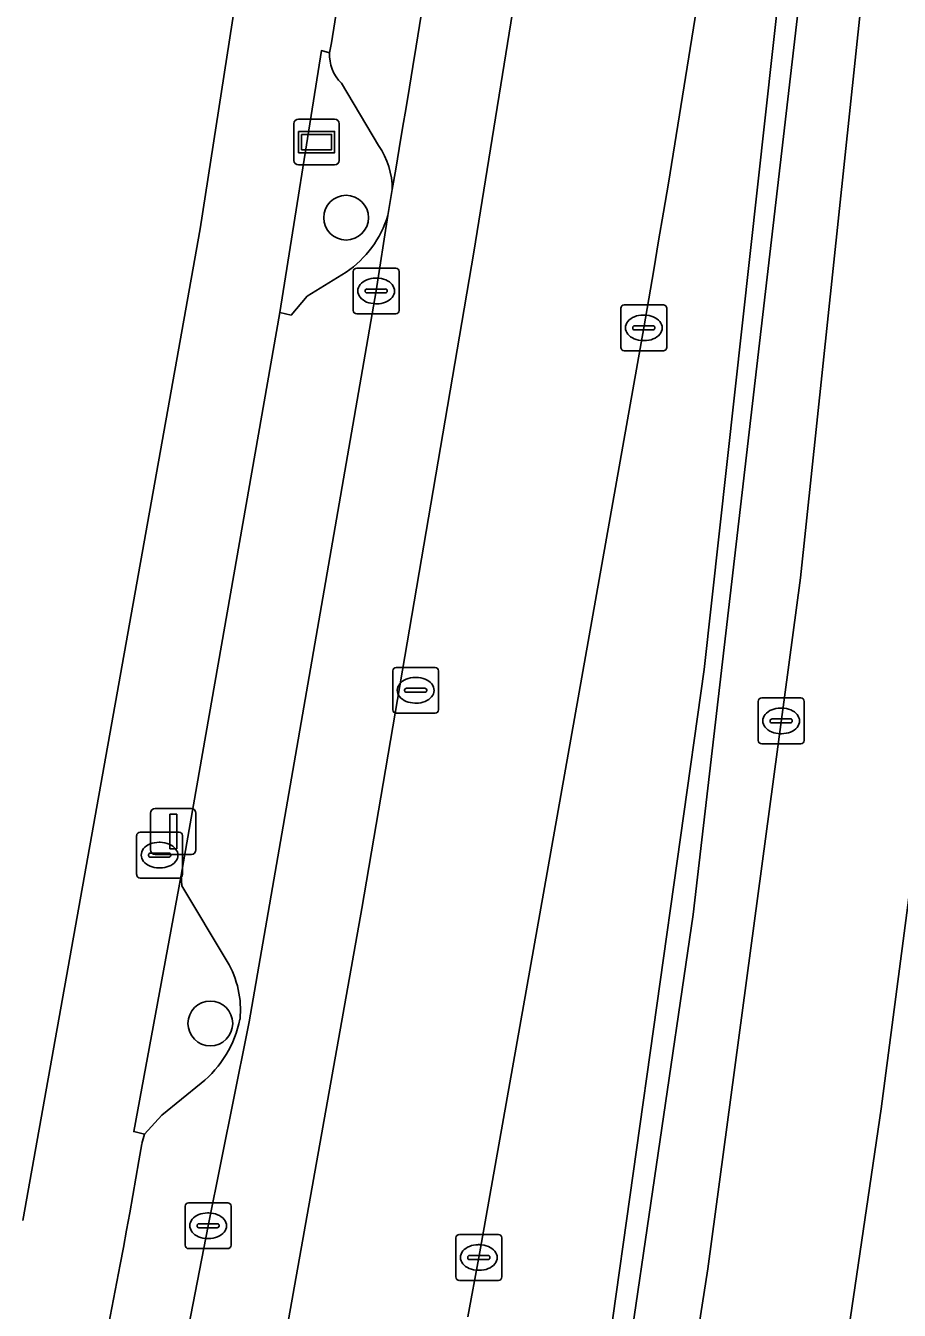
# Model space of a CAD drawing. Extents: x 162172 to 163187, y 382874 to 383685.
# Drawn here: x 163150.45 to 163169.52, y 383107.44 to 383135.49 of the extents above; entities that cross this region are included whole.
import ezdxf

# ---------------------------------------------------------------- set-up
doc = ezdxf.new("R2010")
doc.units = 0
for name, color, linetype in [('IMGEO_Berm_gesloten', 7, 'Continuous'), ('IMGEO_Berm_groen', 7, 'Continuous'), ('IMGEO_Boom', 7, 'Continuous'), ('IMGEO_Brandkraan', 7, 'Continuous'), ('IMGEO_Erf', 7, 'Continuous'), ('IMGEO_Fietspad_gesloten', 7, 'Continuous'), ('IMGEO_Kolk', 7, 'Continuous'), ('IMGEO_Lichtmast', 7, 'Continuous'), ('IMGEO_Muur', 7, 'Continuous'), ('IMGEO_Parkeervlak_open', 7, 'Continuous'), ('IMGEO_Rijbaan_lokaal_gesloten', 7, 'Continuous'), ('IMGEO_Rijbaan_regionaal_gesloten', 7, 'Continuous'), ('IMGEO_Rioolput', 7, 'Continuous'), ('IMGEO_Verkeerseiland_groen', 7, 'Continuous'), ('IMGEO_Voetpad_open', 7, 'Continuous'), ('IMGEO_Wegwijzer', 7, 'Continuous')]:
    doc.layers.add(name, color=color, linetype=linetype)

msp = doc.modelspace()

# ---------------------------------------------------------------- linework, layer by layer
at = {"layer": 'IMGEO_Berm_gesloten'}
for points in [[(163161.483, 383083.657), (163165.336, 383108.348), (163167.365, 383123.436), (163170.352, 383151.769), (163172.112, 383175.19), (163172.697, 383185.967), (163173.125, 383197.218), (163173.267, 383208.055), (163173.256, 383209.258)], [(163170.758, 383208.982), (163170.762, 383208.031), (163171.107, 383208.034), (163171.11, 383204.219), (163171.661, 383204.206), (163171.497, 383197.193), (163171.164, 383182.929), (163170.263, 383166.073), (163167.988, 383141.666), (163165.017, 383116.084), (163162.728, 383100.45), (163159.311, 383079.072), (163158.104, 383072.188), (163159.439, 383071.897), (163161.483, 383083.657)]]:
    msp.add_lwpolyline(points, dxfattribs=at)
at = {"layer": 'IMGEO_Berm_groen'}
for points in [[(163161.89, 383103.271), (163162.679, 383103.096), (163165.259, 383121.433), (163168.259, 383148.565)], [(163163.941, 383128.896), (163160.339, 383108.598), (163160.099, 383107.305)]]:
    msp.add_lwpolyline(points, dxfattribs=at)
msp.add_arc((162703.042, 383208.658), 467.75, 350.18175, 355.20971, dxfattribs=at)
at = {"layer": 'IMGEO_Boom'}
for centre in [(163157.441, 383131.301), (163154.478, 383113.708)]:
    msp.add_circle(centre, 0.489, dxfattribs=at)
at = {"layer": 'IMGEO_Brandkraan'}
for p, q in [((163152.869, 383116.957), (163152.869, 383117.809)), ((163152.944, 383117.883), (163153.796, 383117.883)), ((163153.357, 383117.663), (163153.382, 383117.663)), ((163153.87, 383117.809), (163153.87, 383116.957)), ((163153.128, 383117.377), (163153.128, 383117.389)), ((163153.171, 383117.426), (163153.569, 383117.426)), ((163153.612, 383117.389), (163153.612, 383117.377)), ((163153.566, 383117.34), (163153.168, 383117.34)), ((163153.38, 383117.103), (163153.355, 383117.103)), ((163153.796, 383116.883), (163152.944, 383116.883))]:
    msp.add_line(p, q, dxfattribs=at)
for points in [[(163152.869, 383116.957), (163152.869, 383117.809)], [(163152.944, 383117.883), (163153.796, 383117.883)], [(163153.87, 383117.809), (163153.87, 383116.957)], [(163153.796, 383116.883), (163152.944, 383116.883)]]:
    msp.add_lwpolyline(points, dxfattribs=at)
for centre, radius, start, end in [((163152.946, 383117.807), 0.0765, 91.552, 178.448), ((163152.946, 383117.807), 0.0765, 91.552, 178.448), ((163153.794, 383117.807), 0.0765, 1.552, 88.448), ((163153.794, 383117.807), 0.0765, 1.552, 88.448), ((163153.168, 383117.386), 0.0403, 85.8775, 175.7526), ((163153.573, 383117.388), 0.0386, 1.7309, 96.639), ((163153.165, 383117.376), 0.0366, 178.938, 274.7102), ((163153.569, 383117.383), 0.043, 264.8664, 352.4533), ((163152.946, 383116.959), 0.0765, 181.552, 268.448), ((163152.946, 383116.959), 0.0765, 181.552, 268.448), ((163153.794, 383116.959), 0.0765, 271.552, 358.448), ((163153.794, 383116.959), 0.0765, 271.552, 358.448)]:
    msp.add_arc(centre, radius, start, end, dxfattribs=at)
for centre, major_axis, ratio, start_param, end_param in [((163153.356, 383117.383), (-0.387, 0.002), 0.722429, 4.712389, 7.853982), ((163153.381, 383117.383), (-0.39, 0.002), 0.717154, 1.570796, 4.712389)]:
    msp.add_ellipse(centre, major_axis=major_axis, ratio=ratio, start_param=start_param, end_param=end_param, dxfattribs=at)
at = {"layer": 'IMGEO_Erf'}
msp.add_lwpolyline([(163150.387, 383109.402), (163154.256, 383131.058), (163157.499, 383151.959), (163158.378, 383158.574), (163159.977, 383173.635), (163161.497, 383190.557)], dxfattribs=at)
at = {"layer": 'IMGEO_Fietspad_gesloten'}
for points in [[(163148.975, 383084.572), (163154.621, 383099.795), (163155.875, 383105.528), (163157.785, 383116.216), (163160.232, 383130.548), (163162.322, 383143.506), (163164.291, 383159.927), (163165.485, 383171.512), (163166.321, 383182.858), (163166.679, 383195.159), (163166.649, 383212.865)], [(163158.45, 383131.915), (163158.353, 383131.351), (163158.101, 383129.701), (163155.326, 383113.743), (163155.282, 383113.523), (163154.43, 383109.291), (163152.873, 383101.26)]]:
    msp.add_lwpolyline(points, dxfattribs=at)
msp.add_arc((162772.388, 383197.683), 391.624, 350.33212, 352.45692, dxfattribs=at)
at = {"layer": 'IMGEO_Kolk'}
for p, q in [((163157.598, 383129.275), (163157.598, 383130.127)), ((163157.673, 383130.201), (163158.525, 383130.201)), ((163158.599, 383130.127), (163158.599, 383129.275)), ((163157.9, 383129.744), (163158.298, 383129.744)), ((163158.086, 383129.981), (163158.111, 383129.981)), ((163157.857, 383129.695), (163157.857, 383129.707)), ((163158.295, 383129.658), (163157.897, 383129.658)), ((163158.341, 383129.707), (163158.341, 383129.695)), ((163158.525, 383129.201), (163157.673, 383129.201)), ((163158.109, 383129.421), (163158.084, 383129.421)), ((163163.441, 383128.47), (163163.441, 383129.322)), ((163163.516, 383129.396), (163164.368, 383129.396)), ((163163.929, 383129.176), (163163.954, 383129.176)), ((163164.442, 383129.322), (163164.442, 383128.47)), ((163163.7, 383128.89), (163163.7, 383128.902)), ((163163.743, 383128.939), (163164.141, 383128.939)), ((163164.184, 383128.902), (163164.184, 383128.89)), ((163164.138, 383128.853), (163163.74, 383128.853)), ((163163.952, 383128.616), (163163.927, 383128.616)), ((163164.368, 383128.396), (163163.516, 383128.396)), ((163166.515, 383120.814), (163167.367, 383120.814)), ((163166.44, 383119.888), (163166.44, 383120.74)), ((163166.928, 383120.594), (163166.953, 383120.594)), ((163167.441, 383120.74), (163167.441, 383119.888)), ((163166.699, 383120.308), (163166.699, 383120.32)), ((163167.137, 383120.271), (163166.739, 383120.271)), ((163166.742, 383120.357), (163167.14, 383120.357)), ((163167.183, 383120.32), (163167.183, 383120.308)), ((163166.951, 383120.034), (163166.926, 383120.034)), ((163167.367, 383119.814), (163166.515, 383119.814)), ((163153.929, 383108.865), (163153.929, 383109.717)), ((163154.004, 383109.791), (163154.856, 383109.791)), ((163154.417, 383109.571), (163154.442, 383109.571)), ((163154.93, 383109.717), (163154.93, 383108.865)), ((163154.188, 383109.285), (163154.188, 383109.297)), ((163154.626, 383109.248), (163154.228, 383109.248)), ((163154.231, 383109.334), (163154.629, 383109.334)), ((163154.672, 383109.297), (163154.672, 383109.285)), ((163154.44, 383109.011), (163154.415, 383109.011)), ((163159.839, 383108.172), (163159.839, 383109.024)), ((163159.914, 383109.098), (163160.766, 383109.098)), ((163160.84, 383109.024), (163160.84, 383108.172)), ((163154.856, 383108.791), (163154.004, 383108.791)), ((163160.327, 383108.878), (163160.352, 383108.878)), ((163160.098, 383108.592), (163160.098, 383108.604)), ((163160.536, 383108.555), (163160.138, 383108.555)), ((163160.141, 383108.641), (163160.539, 383108.641)), ((163160.582, 383108.604), (163160.582, 383108.592)), ((163160.35, 383108.318), (163160.325, 383108.318)), ((163160.766, 383108.098), (163159.914, 383108.098))]:
    msp.add_line(p, q, dxfattribs=at)
for points in [[(163157.598, 383129.275), (163157.598, 383130.127)], [(163157.673, 383130.201), (163158.525, 383130.201)], [(163158.599, 383130.127), (163158.599, 383129.275)], [(163158.525, 383129.201), (163157.673, 383129.201)], [(163163.441, 383128.47), (163163.441, 383129.322)], [(163163.516, 383129.396), (163164.368, 383129.396)], [(163164.442, 383129.322), (163164.442, 383128.47)], [(163164.368, 383128.396), (163163.516, 383128.396)], [(163166.515, 383120.814), (163167.367, 383120.814)], [(163166.44, 383119.888), (163166.44, 383120.74)], [(163167.441, 383120.74), (163167.441, 383119.888)], [(163167.367, 383119.814), (163166.515, 383119.814)], [(163153.929, 383108.865), (163153.929, 383109.717)], [(163154.004, 383109.791), (163154.856, 383109.791)], [(163154.93, 383109.717), (163154.93, 383108.865)], [(163159.839, 383108.172), (163159.839, 383109.024)], [(163159.914, 383109.098), (163160.766, 383109.098)], [(163160.84, 383109.024), (163160.84, 383108.172)], [(163154.856, 383108.791), (163154.004, 383108.791)], [(163160.766, 383108.098), (163159.914, 383108.098)]]:
    msp.add_lwpolyline(points, dxfattribs=at)
for centre, radius, start, end in [((163157.675, 383130.125), 0.0765, 91.552, 178.448), ((163157.675, 383130.125), 0.0765, 91.552, 178.448), ((163158.523, 383130.125), 0.0765, 1.552, 88.448), ((163158.523, 383130.125), 0.0765, 1.552, 88.448), ((163157.897, 383129.704), 0.0403, 85.8775, 175.7526), ((163158.302, 383129.706), 0.0386, 1.7309, 96.639), ((163157.894, 383129.694), 0.0366, 178.938, 274.7102), ((163158.298, 383129.701), 0.043, 264.8664, 352.4533), ((163157.675, 383129.277), 0.0765, 181.552, 268.448), ((163157.675, 383129.277), 0.0765, 181.552, 268.448), ((163158.523, 383129.277), 0.0765, 271.552, 358.448), ((163158.523, 383129.277), 0.0765, 271.552, 358.448), ((163163.518, 383129.32), 0.0765, 91.552, 178.448), ((163163.518, 383129.32), 0.0765, 91.552, 178.448), ((163164.366, 383129.32), 0.0765, 1.552, 88.448), ((163164.366, 383129.32), 0.0765, 1.552, 88.448), ((163163.74, 383128.899), 0.0403, 85.8775, 175.7526), ((163163.737, 383128.889), 0.0366, 178.938, 274.7102), ((163164.141, 383128.896), 0.043, 264.8664, 352.4533), ((163164.145, 383128.901), 0.0386, 1.7309, 96.639), ((163163.518, 383128.472), 0.0765, 181.552, 268.448), ((163163.518, 383128.472), 0.0765, 181.552, 268.448), ((163164.366, 383128.472), 0.0765, 271.552, 358.448), ((163164.366, 383128.472), 0.0765, 271.552, 358.448), ((163166.517, 383120.738), 0.0765, 91.552, 178.448), ((163166.517, 383120.738), 0.0765, 91.552, 178.448), ((163167.365, 383120.738), 0.0765, 1.552, 88.448), ((163167.365, 383120.738), 0.0765, 1.552, 88.448), ((163166.739, 383120.317), 0.0403, 85.8775, 175.7526), ((163166.736, 383120.307), 0.0366, 178.938, 274.7102), ((163167.14, 383120.314), 0.043, 264.8664, 352.4533), ((163167.144, 383120.319), 0.0386, 1.7309, 96.639), ((163166.517, 383119.89), 0.0765, 181.552, 268.448), ((163166.517, 383119.89), 0.0765, 181.552, 268.448), ((163167.365, 383119.89), 0.0765, 271.552, 358.448), ((163167.365, 383119.89), 0.0765, 271.552, 358.448), ((163154.006, 383109.715), 0.0765, 91.552, 178.448), ((163154.006, 383109.715), 0.0765, 91.552, 178.448), ((163154.854, 383109.715), 0.0765, 1.552, 88.448), ((163154.854, 383109.715), 0.0765, 1.552, 88.448), ((163154.228, 383109.294), 0.0403, 85.8775, 175.7526), ((163154.225, 383109.284), 0.0366, 178.938, 274.7102), ((163154.629, 383109.291), 0.043, 264.8664, 352.4533), ((163154.633, 383109.296), 0.0386, 1.7309, 96.639), ((163159.916, 383109.022), 0.0765, 91.552, 178.448), ((163159.916, 383109.022), 0.0765, 91.552, 178.448), ((163160.764, 383109.022), 0.0765, 1.552, 88.448), ((163160.764, 383109.022), 0.0765, 1.552, 88.448), ((163154.006, 383108.867), 0.0765, 181.552, 268.448), ((163154.006, 383108.867), 0.0765, 181.552, 268.448), ((163154.854, 383108.867), 0.0765, 271.552, 358.448), ((163154.854, 383108.867), 0.0765, 271.552, 358.448), ((163160.138, 383108.601), 0.0403, 85.8775, 175.7526), ((163160.135, 383108.591), 0.0366, 178.938, 274.7102), ((163160.539, 383108.598), 0.043, 264.8664, 352.4533), ((163160.543, 383108.603), 0.0386, 1.7309, 96.639), ((163159.916, 383108.174), 0.0765, 181.552, 268.448), ((163159.916, 383108.174), 0.0765, 181.552, 268.448), ((163160.764, 383108.174), 0.0765, 271.552, 358.448), ((163160.764, 383108.174), 0.0765, 271.552, 358.448)]:
    msp.add_arc(centre, radius, start, end, dxfattribs=at)
for centre, major_axis, ratio, start_param, end_param in [((163158.085, 383129.701), (-0.387, 0.002), 0.722429, 4.712389, 7.853982), ((163158.11, 383129.701), (-0.39, 0.002), 0.717154, 1.570796, 4.712389), ((163163.928, 383128.896), (-0.387, 0.002), 0.722429, 4.712389, 7.853982), ((163163.953, 383128.896), (-0.39, 0.002), 0.717154, 1.570796, 4.712389), ((163166.927, 383120.314), (-0.387, 0.002), 0.722429, 4.712389, 7.853982), ((163166.952, 383120.314), (-0.39, 0.002), 0.717154, 1.570796, 4.712389), ((163154.416, 383109.291), (-0.387, 0.002), 0.722429, 4.712389, 7.853982), ((163154.441, 383109.291), (-0.39, 0.002), 0.717154, 1.570796, 4.712389), ((163160.326, 383108.598), (-0.387, 0.002), 0.722429, 4.712389, 7.853982), ((163160.351, 383108.598), (-0.39, 0.002), 0.717154, 1.570796, 4.712389)]:
    msp.add_ellipse(centre, major_axis=major_axis, ratio=ratio, start_param=start_param, end_param=end_param, dxfattribs=at)
at = {"layer": 'IMGEO_Lichtmast'}
for p, q in [((163153.174, 383117.499), (163153.174, 383118.299)), ((163153.174, 383118.299), (163153.174, 383117.499)), ((163153.274, 383118.399), (163154.064, 383118.399)), ((163154.064, 383118.399), (163153.274, 383118.399)), ((163154.164, 383118.299), (163154.164, 383117.499)), ((163154.164, 383117.499), (163154.164, 383118.299)), ((163154.064, 383117.399), (163153.274, 383117.399)), ((163153.274, 383117.399), (163154.064, 383117.399))]:
    msp.add_line(p, q, dxfattribs=at)
msp.add_lwpolyline([(163153.594, 383118.274), (163153.744, 383118.274), (163153.744, 383117.524), (163153.594, 383117.524), (163153.594, 383118.274)], dxfattribs=at)
for centre, start, end in [((163153.274, 383118.299), 90, 180), ((163153.274, 383118.299), 90, 180), ((163154.064, 383118.299), 0, 90), ((163154.064, 383118.299), 360, 90), ((163153.274, 383117.499), 180, 270), ((163153.274, 383117.499), 180, 270), ((163154.064, 383117.499), 270, 0), ((163154.064, 383117.499), 270, 0)]:
    msp.add_arc(centre, 0.1, start, end, dxfattribs=at)
at = {"layer": 'IMGEO_Muur'}
msp.add_lwpolyline([(163162.728, 383100.45), (163165.017, 383116.084), (163167.988, 383141.666), (163170.263, 383166.073), (163171.164, 383182.929), (163171.497, 383197.193), (163171.661, 383204.206), (163171.11, 383204.219), (163170.672, 383182.472), (163170.241, 383173.955), (163168.259, 383148.565), (163165.259, 383121.433), (163162.679, 383103.096), (163162.092, 383099.294), (163159.02, 383079.411), (163157.741, 383072.267), (163156.534, 383065.531), (163156.496, 383065.321), (163156.885, 383065.236), (163158.104, 383072.188), (163159.311, 383079.072)], close=True, dxfattribs=at)
at = {"layer": 'IMGEO_Parkeervlak_open'}
for points in [[(163159.851, 383144.991), (163158.898, 383144.356), (163158.549, 383143.941), (163158.488, 383143.731), (163157.125, 383135.117), (163157.082, 383134.904)], [(163157.341, 383134.235), (163158.152, 383132.876)], [(163154.43, 383109.291), (163155.282, 383113.523), (163155.326, 383113.743), (163158.101, 383129.701), (163158.353, 383131.351)], [(163157.443, 383130.109), (163156.595, 383129.588), (163156.24, 383129.174), (163155.998, 383129.231), (163153.838, 383116.942), (163153.855, 383116.712), (163154.844, 383115.061)], [(163154.28, 383112.403), (163153.417, 383111.706), (163153.043, 383111.292), (163152.985, 383111.083)], [(163152.873, 383101.26), (163154.43, 383109.291)]]:
    msp.add_lwpolyline(points, dxfattribs=at)
for centre, radius, start, end in [((162772.388, 383197.683), 391.624, 350.33212, 352.45692), ((163157.936, 383134.85), 0.855, 176.3733, 225.954), ((163156.755, 383131.916), 1.695, 359.9601, 34.4965), ((163156.115, 383132.037), 2.341, 304.5705, 342.9698), ((163153.08, 383114.006), 2.056, 354.1987, 30.8878), ((163152.739, 383114.29), 2.436, 309.2397, 348.3508), ((162984.2, 383140.149), 171.27, 346.12501, 350.22904)]:
    msp.add_arc(centre, radius, start, end, dxfattribs=at)
at = {"layer": 'IMGEO_Rijbaan_lokaal_gesloten'}
for points in [[(163168.4, 383233.071), (163167.099, 383229.7), (163166.709, 383220.807), (163166.649, 383212.865), (163166.679, 383195.159), (163166.321, 383182.858), (163165.485, 383171.512), (163164.291, 383159.927), (163162.322, 383143.506), (163160.232, 383130.548), (163157.785, 383116.216), (163155.875, 383105.528), (163154.621, 383099.795), (163148.975, 383084.572)], [(163160.099, 383107.305), (163160.339, 383108.598), (163163.941, 383128.896)]]:
    msp.add_lwpolyline(points, dxfattribs=at)
msp.add_arc((162703.042, 383208.658), 467.75, 350.18175, 355.20971, dxfattribs=at)
at = {"layer": 'IMGEO_Rijbaan_regionaal_gesloten'}
msp.add_lwpolyline([(163176.18, 383201.214), (163176.36, 383218.296), (163175.704, 383245.265), (163172.262, 383245.576), (163173.253, 383219.749), (163173.263, 383214.664), (163173.216, 383213.959), (163173.256, 383209.258), (163173.267, 383208.055), (163173.125, 383197.218), (163172.697, 383185.967), (163172.112, 383175.19), (163170.352, 383151.769), (163167.365, 383123.436), (163165.336, 383108.348), (163161.483, 383083.657), (163159.439, 383071.897), (163162.796, 383071.166), (163165.71, 383088.65), (163169.125, 383111.846), (163171.372, 383129.018), (163174.339, 383155.631), (163175.147, 383176.399)], close=True, dxfattribs=at)
msp.add_lwpolyline([(163178.805, 383244.956), (163175.704, 383245.265), (163176.36, 383218.296), (163176.18, 383201.214), (163175.147, 383176.399), (163174.339, 383155.631), (163171.372, 383129.018), (163169.125, 383111.846), (163165.71, 383088.65), (163162.796, 383071.166), (163165.986, 383070.471)], dxfattribs=at)
at = {"layer": 'IMGEO_Rioolput'}
for p, q in [((163158.46, 383120.556), (163158.46, 383121.408)), ((163158.535, 383121.482), (163159.387, 383121.482)), ((163159.461, 383121.408), (163159.461, 383120.556)), ((163158.948, 383121.262), (163158.973, 383121.262)), ((163158.719, 383120.976), (163158.719, 383120.988)), ((163159.157, 383120.939), (163158.759, 383120.939)), ((163158.762, 383121.025), (163159.16, 383121.025)), ((163159.203, 383120.988), (163159.203, 383120.976)), ((163159.387, 383120.482), (163158.535, 383120.482)), ((163158.971, 383120.702), (163158.946, 383120.702))]:
    msp.add_line(p, q, dxfattribs=at)
for points in [[(163158.46, 383120.556), (163158.46, 383121.408)], [(163158.535, 383121.482), (163159.387, 383121.482)], [(163159.461, 383121.408), (163159.461, 383120.556)], [(163159.387, 383120.482), (163158.535, 383120.482)]]:
    msp.add_lwpolyline(points, dxfattribs=at)
for centre, radius, start, end in [((163158.537, 383121.406), 0.0765, 91.552, 178.448), ((163158.537, 383121.406), 0.0765, 91.552, 178.448), ((163159.385, 383121.406), 0.0765, 1.552, 88.448), ((163159.385, 383121.406), 0.0765, 1.552, 88.448), ((163158.759, 383120.985), 0.0403, 85.8775, 175.7526), ((163158.756, 383120.975), 0.0366, 178.938, 274.7102), ((163159.16, 383120.982), 0.043, 264.8664, 352.4533), ((163159.164, 383120.987), 0.0386, 1.7309, 96.639), ((163158.537, 383120.558), 0.0765, 181.552, 268.448), ((163158.537, 383120.558), 0.0765, 181.552, 268.448), ((163159.385, 383120.558), 0.0765, 271.552, 358.448), ((163159.385, 383120.558), 0.0765, 271.552, 358.448)]:
    msp.add_arc(centre, radius, start, end, dxfattribs=at)
for centre, major_axis, ratio, start_param, end_param in [((163158.947, 383120.982), (-0.387, 0.002), 0.722429, 4.712389, 7.853982), ((163158.972, 383120.982), (-0.39, 0.002), 0.717154, 1.570796, 4.712389)]:
    msp.add_ellipse(centre, major_axis=major_axis, ratio=ratio, start_param=start_param, end_param=end_param, dxfattribs=at)
at = {"layer": 'IMGEO_Verkeerseiland_groen'}
for points in [[(163157.082, 383134.904), (163156.902, 383134.951), (163155.998, 383129.231), (163156.24, 383129.174), (163156.595, 383129.588), (163157.443, 383130.109)], [(163158.152, 383132.876), (163157.341, 383134.235)], [(163158.353, 383131.351), (163158.45, 383131.915)], [(163154.844, 383115.061), (163153.855, 383116.712), (163153.838, 383116.942), (163152.807, 383111.347), (163153.043, 383111.292), (163153.417, 383111.706), (163154.28, 383112.403)]]:
    msp.add_lwpolyline(points, dxfattribs=at)
for centre, radius, start, end in [((163157.936, 383134.85), 0.855, 176.3733, 225.954), ((163156.755, 383131.916), 1.695, 359.9601, 34.4965), ((163156.115, 383132.037), 2.341, 304.5705, 342.9698), ((163153.08, 383114.006), 2.056, 354.1987, 30.8878), ((163152.739, 383114.29), 2.436, 309.2397, 348.3508)]:
    msp.add_arc(centre, radius, start, end, dxfattribs=at)
at = {"layer": 'IMGEO_Voetpad_open'}
for points in [[(163158.097, 383262.951), (163156.587, 383263.842), (163151.366, 383266.818), (163150.466, 383265.855), (163150.434, 383265.544), (163150.348, 383264.717), (163150.191, 383264.741), (163148.928, 383256.284), (163148.897, 383256.288), (163148.674, 383254.811), (163148.649, 383254.815), (163148.588, 383254.239), (163149.484, 383254.082), (163149.786, 383248.385), (163159.893, 383248.853), (163160.002, 383246.311), (163160.795, 383232.984), (163161.526, 383207.385), (163161.497, 383190.557), (163159.977, 383173.635), (163158.378, 383158.574), (163157.499, 383151.959), (163154.256, 383131.058), (163150.387, 383109.402)], [(163152.985, 383111.083), (163153.043, 383111.292), (163152.807, 383111.347), (163153.838, 383116.942), (163155.998, 383129.231), (163156.902, 383134.951), (163157.082, 383134.904), (163157.125, 383135.117), (163158.488, 383143.731), (163158.549, 383143.941), (163158.32, 383143.963), (163159.082, 383149.613), (163159.326, 383149.613), (163159.311, 383149.894), (163159.914, 383154.606), (163159.983, 383154.851), (163160.279, 383155.279), (163160.841, 383155.796), (163161.256, 383156.151)]]:
    msp.add_lwpolyline(points, dxfattribs=at)
msp.add_arc((162984.2, 383140.149), 171.27, 346.12501, 350.22904, dxfattribs=at)
at = {"layer": 'IMGEO_Wegwijzer'}
for p, q in [((163156.402, 383133.452), (163157.192, 383133.452)), ((163157.192, 383133.452), (163156.402, 383133.452)), ((163156.302, 383132.552), (163156.302, 383133.352)), ((163156.302, 383133.352), (163156.302, 383132.552)), ((163157.292, 383133.352), (163157.292, 383132.552)), ((163157.292, 383132.552), (163157.292, 383133.352)), ((163157.192, 383132.452), (163156.402, 383132.452)), ((163156.402, 383132.452), (163157.192, 383132.452))]:
    msp.add_line(p, q, dxfattribs=at)
for points in [[(163156.403, 383133.184), (163157.191, 383133.184), (163157.191, 383132.72), (163156.403, 383132.72), (163156.403, 383133.184)], [(163156.468, 383133.119), (163156.468, 383132.785), (163157.126, 383132.785), (163157.126, 383133.119), (163156.468, 383133.119)]]:
    msp.add_lwpolyline(points, dxfattribs=at)
for centre, start, end in [((163156.402, 383133.352), 90, 180), ((163156.402, 383133.352), 90, 180), ((163157.192, 383133.352), 0, 90), ((163157.192, 383133.352), 360, 90), ((163156.402, 383132.552), 180, 270), ((163156.402, 383132.552), 180, 270), ((163157.192, 383132.552), 270, 0), ((163157.192, 383132.552), 270, 0)]:
    msp.add_arc(centre, 0.1, start, end, dxfattribs=at)

doc.saveas('drawing.dxf')
